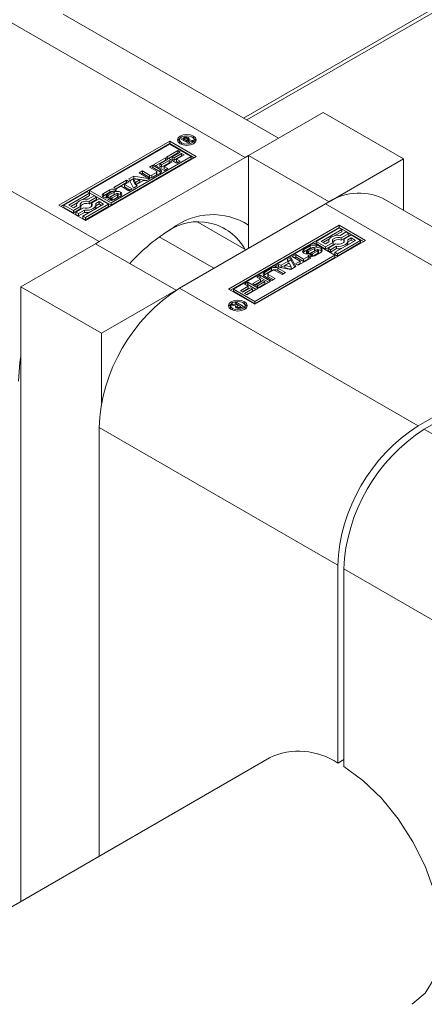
# Model space of a CAD drawing. Header units: millimetres. Extents: x 450 to 25135, y 150 to 17673.
# Tile 438 of 463: x 23504 to 23532, y 12896 to 12965. Entities that reach past the tile are written whole.
import ezdxf

# ---------------------------------------------------------------- set-up
doc = ezdxf.new("R2010")
doc.units = ezdxf.units.MM
doc.linetypes.add('SLD-Centrada-doble', pattern=[12.7, 6.35, -1.27, 1.27, -1.27, 1.27, -1.27])
doc.linetypes.add('SLD-Continua', pattern=[0])
doc.layers.add('COTAS', color=1, linetype='SLD-Continua')
doc.layers.add('OCULTA', color=8, linetype='SLD-Continua')

msp = doc.modelspace()

# ---------------------------------------------------------------- linework, layer by layer
at = {"color": 7, "linetype": 'SLD-Continua', "lineweight": 18, "ltscale": 30}
for p, q in [((23681.188, 13051.104), (23519.618, 12957.854)), ((23521.206, 12913.063), (23378.897, 12830.93))]:
    msp.add_line(p, q, dxfattribs=at)
at = {"layer": 'COTAS', "linetype": 'SLD-Centrada-doble', "lineweight": 18, "ltscale": 30}
for p, q in [((23519.487, 12955.226), (23502.728, 12964.898)), ((23509.234, 12949.308), (23492.475, 12958.98)), ((23515.169, 12956.443), (23515.169, 12956.606)), ((23515.247, 12956.554), (23515.247, 12956.639)), ((23515.358, 12956.575), (23515.358, 12956.654)), ((23515.495, 12956.619), (23515.495, 12956.456)), ((23515.508, 12956.612), (23515.508, 12956.448)), ((23515.867, 12956.724), (23515.867, 12956.574)), ((23515.037, 12956.245), (23515.037, 12956.134)), ((23515.563, 12956.493), (23515.563, 12956.557)), ((23512.789, 12953.818), (23512.789, 12953.982)), ((23512.934, 12953.818), (23512.934, 12953.982)), ((23513.27, 12954.012), (23513.27, 12954.176)), ((23513.535, 12954.219), (23513.535, 12954.382)), ((23509.556, 12952.534), (23509.556, 12952.697)), ((23509.748, 12952.378), (23509.748, 12952.532)), ((23509.815, 12952.377), (23509.815, 12952.527)), ((23509.851, 12952.38), (23509.851, 12952.538)), ((23509.876, 12952.387), (23509.876, 12952.55)), ((23509.994, 12952.786), (23509.994, 12952.95)), ((23510.298, 12952.619), (23510.298, 12952.782)), ((23510.454, 12952.95), (23510.454, 12952.936)), ((23510.531, 12952.442), (23510.531, 12952.605)), ((23510.752, 12952.779), (23510.752, 12952.616)), ((23510.077, 12952.206), (23510.077, 12952.363)), ((23510.12, 12952.209), (23510.12, 12952.373)), ((23510.157, 12952.226), (23510.157, 12952.389)), ((23525.144, 12951.961), (23541.902, 12942.289)), ((23524.062, 12948.845), (23524.062, 12949.008)), ((23524.522, 12948.996), (23524.522, 12949.008)), ((23523.625, 12948.592), (23523.625, 12948.756)), ((23523.814, 12948.591), (23523.814, 12948.437)), ((23523.889, 12948.436), (23523.889, 12948.588)), ((23524.118, 12948.266), (23524.118, 12948.425)), ((23524.224, 12948.287), (23524.224, 12948.451)), ((23524.599, 12948.503), (23524.599, 12948.667)), ((23524.821, 12948.674), (23524.821, 12948.838)), ((23520.842, 12946.985), (23520.842, 12947.148)), ((23521.107, 12946.847), (23521.107, 12947.01)), ((23521.349, 12947.277), (23521.349, 12947.441)), ((23521.801, 12947.277), (23521.801, 12947.441)), ((23514.891, 12946.044), (23531.649, 12936.371)), ((23519.447, 12944.935), (23519.447, 12945.086)), ((23518.616, 12944.495), (23518.616, 12944.606)), ((23518.972, 12944.62), (23518.972, 12944.713)), ((23519.001, 12944.616), (23519.001, 12944.7)), ((23519.13, 12944.63), (23519.13, 12944.715)), ((23509.234, 12936.246), (23525.992, 12926.574)), ((23548.832, 12926.455), (23532.073, 12936.127)), ((23543.175, 12916.657), (23526.416, 12926.329))]:
    msp.add_line(p, q, dxfattribs=at)
at = {"layer": 'COTAS', "linetype": 'SLD-Continua', "lineweight": 18, "ltscale": 30}
for p, q in [((23521.829, 12956.578), (23506.727, 12965.294)), ((23524.967, 12958.389), (23519.734, 12955.369)), ((23524.967, 12958.389), (23530.624, 12955.124)), ((23515.002, 12956.51), (23515.169, 12956.606)), ((23515.506, 12956.45), (23515.506, 12956.613)), ((23506.422, 12951.869), (23514.201, 12956.359)), ((23514.201, 12956.195), (23506.564, 12951.788)), ((23514.201, 12956.156), (23508.575, 12952.91)), ((23514.201, 12956.359), (23516.057, 12955.287)), ((23514.201, 12956.359), (23514.201, 12956.195)), ((23515.916, 12955.205), (23514.201, 12956.195)), ((23515.707, 12955.287), (23514.201, 12956.156)), ((23514.887, 12956.454), (23514.887, 12956.291)), ((23514.887, 12956.291), (23514.916, 12956.193)), ((23515.509, 12956.218), (23515.002, 12956.51)), ((23515.144, 12956.428), (23515.169, 12956.443)), ((23515.22, 12956.54), (23515.184, 12956.519)), ((23515.184, 12956.519), (23515.35, 12956.424)), ((23515.184, 12956.405), (23515.184, 12956.519)), ((23515.234, 12956.548), (23515.22, 12956.54)), ((23515.248, 12956.555), (23515.234, 12956.548)), ((23515.35, 12956.424), (23515.373, 12956.437)), ((23515.35, 12956.309), (23515.35, 12956.424)), ((23515.373, 12956.411), (23515.373, 12956.437)), ((23515.373, 12956.411), (23515.608, 12956.275)), ((23515.74, 12956.351), (23515.373, 12956.411)), ((23515.373, 12956.296), (23515.373, 12956.411)), ((23515.44, 12956.4), (23515.44, 12956.511)), ((23515.44, 12956.4), (23515.44, 12956.504)), ((23515.608, 12956.275), (23515.509, 12956.218)), ((23515.535, 12956.458), (23515.856, 12956.418)), ((23515.535, 12956.384), (23515.535, 12956.458)), ((23515.856, 12956.418), (23515.74, 12956.351)), ((23515.882, 12956.193), (23515.911, 12956.291)), ((23515.911, 12956.291), (23515.911, 12956.454)), ((23516.057, 12955.287), (23508.279, 12950.798)), ((23509.234, 12949.308), (23519.487, 12955.226)), ((23510.081, 12952.04), (23515.707, 12955.287)), ((23513.961, 12955.237), (23514.761, 12955.699)), ((23514.692, 12954.815), (23513.961, 12955.237)), ((23514.102, 12955.156), (23514.761, 12955.536)), ((23514.939, 12955.596), (23514.376, 12955.271)), ((23514.376, 12955.271), (23514.501, 12955.199)), ((23514.376, 12955.108), (23514.376, 12955.271)), ((23514.501, 12955.199), (23515.037, 12955.508)), ((23514.501, 12955.036), (23515.037, 12955.345)), ((23515.216, 12955.405), (23514.68, 12955.096)), ((23514.761, 12955.699), (23514.939, 12955.596)), ((23514.761, 12955.536), (23514.761, 12955.699)), ((23514.761, 12955.536), (23514.798, 12955.514)), ((23515.037, 12955.508), (23515.216, 12955.405)), ((23515.037, 12955.345), (23515.037, 12955.508)), ((23515.037, 12955.345), (23515.074, 12955.323)), ((23515.707, 12955.124), (23515.707, 12955.287)), ((23519.487, 12955.226), (23519.734, 12955.362)), ((23519.734, 12955.369), (23525.391, 12952.104)), ((23519.734, 12955.369), (23519.734, 12948.839)), ((23510.081, 12951.877), (23515.707, 12955.124)), ((23512.768, 12954.549), (23513.007, 12954.687)), ((23513.27, 12954.259), (23512.768, 12954.549)), ((23512.91, 12954.467), (23513.007, 12954.524)), ((23513.007, 12954.687), (23513.535, 12954.382)), ((23513.007, 12954.524), (23513.007, 12954.687)), ((23513.007, 12954.524), (23513.535, 12954.219)), ((23513.091, 12954.735), (23513.891, 12955.197)), ((23513.822, 12954.313), (23513.091, 12954.735)), ((23513.232, 12954.654), (23513.891, 12955.034)), ((23514.069, 12955.094), (23513.506, 12954.769)), ((23513.506, 12954.769), (23513.631, 12954.697)), ((23513.506, 12954.606), (23513.506, 12954.769)), ((23513.506, 12954.606), (23513.631, 12954.533)), ((23513.631, 12954.697), (23514.167, 12955.006)), ((23513.631, 12954.533), (23514.167, 12954.843)), ((23513.631, 12954.533), (23513.631, 12954.697)), ((23514.346, 12954.903), (23513.81, 12954.594)), ((23513.81, 12954.594), (23514.059, 12954.45)), ((23513.81, 12954.43), (23513.81, 12954.594)), ((23513.891, 12955.197), (23514.069, 12955.094)), ((23513.891, 12955.034), (23513.891, 12955.197)), ((23513.891, 12955.034), (23513.928, 12955.012)), ((23514.167, 12955.006), (23514.346, 12954.903)), ((23514.167, 12954.843), (23514.167, 12955.006)), ((23514.167, 12954.843), (23514.204, 12954.821)), ((23514.376, 12955.108), (23514.501, 12955.036)), ((23514.501, 12955.036), (23514.501, 12955.199)), ((23514.68, 12955.096), (23514.929, 12954.952)), ((23514.68, 12954.932), (23514.68, 12955.096)), ((23514.68, 12954.932), (23514.788, 12954.87)), ((23514.929, 12954.952), (23514.692, 12954.815)), ((23525.391, 12952.104), (23530.624, 12955.124)), ((23530.624, 12955.124), (23530.624, 12951.502)), ((23511.325, 12953.716), (23511.671, 12953.916)), ((23511.671, 12953.916), (23512.791, 12953.718)), ((23511.671, 12953.752), (23511.671, 12953.916)), ((23512.048, 12954.133), (23512.287, 12954.271)), ((23512.576, 12953.829), (23512.048, 12954.133)), ((23512.19, 12954.052), (23512.287, 12954.108)), ((23512.287, 12954.271), (23512.789, 12953.982)), ((23512.287, 12954.108), (23512.287, 12954.271)), ((23512.287, 12954.108), (23512.789, 12953.818)), ((23512.934, 12953.982), (23513.27, 12954.176)), ((23512.934, 12953.818), (23513.27, 12954.012)), ((23513.535, 12954.121), (23513.029, 12953.829)), ((23513.3, 12954.054), (23513.3, 12954.218)), ((23513.81, 12954.43), (23513.918, 12954.368)), ((23514.059, 12954.45), (23513.822, 12954.313)), ((23510.275, 12953.11), (23511.163, 12953.623)), ((23510.417, 12953.029), (23511.163, 12953.459)), ((23510.778, 12953.194), (23510.454, 12953.007)), ((23511.331, 12952.875), (23510.778, 12953.194)), ((23511.342, 12953.519), (23511.017, 12953.332)), ((23511.017, 12953.332), (23511.57, 12953.013)), ((23511.017, 12953.169), (23511.017, 12953.332)), ((23511.017, 12953.169), (23511.428, 12952.931)), ((23511.163, 12953.623), (23511.342, 12953.519)), ((23511.163, 12953.459), (23511.163, 12953.623)), ((23511.163, 12953.459), (23511.2, 12953.438)), ((23511.667, 12953.069), (23511.325, 12953.716)), ((23511.391, 12953.591), (23511.671, 12953.752)), ((23512.105, 12953.647), (23511.657, 12953.724)), ((23511.657, 12953.724), (23511.79, 12953.466)), ((23511.657, 12953.561), (23511.657, 12953.724)), ((23511.657, 12953.561), (23511.79, 12953.302)), ((23511.923, 12953.217), (23511.667, 12953.069)), ((23511.671, 12953.752), (23512.574, 12953.593)), ((23511.79, 12953.466), (23512.105, 12953.647)), ((23511.79, 12953.302), (23512.105, 12953.484)), ((23511.79, 12953.302), (23511.79, 12953.466)), ((23512.348, 12953.603), (23511.866, 12953.325)), ((23511.866, 12953.325), (23511.923, 12953.217)), ((23511.866, 12953.184), (23511.866, 12953.325)), ((23512.105, 12953.484), (23512.105, 12953.647)), ((23512.536, 12953.571), (23512.348, 12953.603)), ((23512.791, 12953.718), (23512.536, 12953.571)), ((23508.4, 12952.808), (23506.773, 12951.869)), ((23507.123, 12951.869), (23508.575, 12952.707)), ((23508.096, 12952.268), (23508.575, 12952.544)), ((23508.575, 12952.707), (23508.4, 12952.808)), ((23508.89, 12952.525), (23508.475, 12952.286)), ((23508.575, 12952.746), (23508.575, 12952.91)), ((23508.575, 12952.91), (23510.081, 12952.04)), ((23508.575, 12952.746), (23510.081, 12951.877)), ((23508.575, 12952.544), (23508.575, 12952.707)), ((23509.065, 12952.424), (23508.89, 12952.525)), ((23509.556, 12952.697), (23509.994, 12952.95)), ((23509.556, 12952.534), (23509.994, 12952.786)), ((23509.734, 12952.55), (23509.734, 12952.387)), ((23509.747, 12952.378), (23509.747, 12952.532)), ((23509.777, 12952.377), (23509.777, 12952.524)), ((23510.153, 12952.819), (23509.779, 12952.603)), ((23509.876, 12952.55), (23510.298, 12952.782)), ((23509.876, 12952.387), (23510.298, 12952.619)), ((23510.437, 12952.663), (23510.017, 12952.432)), ((23510.157, 12952.389), (23510.531, 12952.605)), ((23510.454, 12953.007), (23510.275, 12953.11)), ((23510.465, 12952.943), (23510.283, 12952.838)), ((23510.752, 12952.514), (23510.315, 12952.261)), ((23510.567, 12952.472), (23510.567, 12952.635)), ((23510.576, 12952.495), (23510.576, 12952.658)), ((23511.57, 12953.013), (23511.331, 12952.875)), ((23508.279, 12950.798), (23506.422, 12951.869)), ((23506.773, 12951.869), (23507.438, 12951.485)), ((23506.773, 12951.706), (23506.773, 12951.869)), ((23507.438, 12951.688), (23507.123, 12951.869)), ((23507.265, 12951.788), (23507.71, 12952.045)), ((23507.678, 12951.826), (23507.438, 12951.688)), ((23507.438, 12951.485), (23507.964, 12951.789)), ((23507.664, 12951.904), (23507.664, 12951.818)), ((23507.964, 12951.626), (23507.964, 12951.789)), ((23509.556, 12951.939), (23508.104, 12951.101)), ((23508.279, 12951), (23509.906, 12951.939)), ((23508.279, 12950.837), (23509.906, 12951.776)), ((23508.539, 12952.121), (23509.065, 12952.424)), ((23508.539, 12951.957), (23509.065, 12952.261)), ((23508.539, 12951.957), (23508.539, 12952.121)), ((23509.24, 12952.323), (23508.714, 12952.02)), ((23508.714, 12951.856), (23508.714, 12952.02)), ((23508.714, 12951.856), (23508.74, 12951.823)), ((23509.001, 12951.983), (23509.24, 12952.121)), ((23509.014, 12951.827), (23509.24, 12951.958)), ((23509.014, 12951.741), (23509.014, 12951.904)), ((23509.065, 12952.261), (23509.065, 12952.424)), ((23509.906, 12951.939), (23509.24, 12952.323)), ((23509.24, 12952.121), (23509.556, 12951.939)), ((23509.24, 12951.958), (23509.24, 12952.121)), ((23509.24, 12951.958), (23509.414, 12951.857)), ((23509.845, 12952.267), (23510.026, 12952.372)), ((23509.906, 12951.776), (23509.906, 12951.939)), ((23510.026, 12952.372), (23510.03, 12952.37)), ((23510.026, 12952.209), (23510.026, 12952.372)), ((23510.03, 12952.209), (23510.03, 12952.37)), ((23510.047, 12952.208), (23510.047, 12952.364)), ((23510.081, 12952.04), (23510.081, 12951.877)), ((23510.157, 12952.226), (23510.531, 12952.442)), ((23525.144, 12951.961), (23514.891, 12946.044)), ((23525.391, 12952.098), (23525.391, 12952.104)), ((23545.901, 12942.685), (23529.142, 12952.357)), ((23506.773, 12951.706), (23507.438, 12951.322)), ((23507.438, 12951.322), (23507.964, 12951.626)), ((23507.438, 12951.322), (23507.438, 12951.485)), ((23508.14, 12951.688), (23507.614, 12951.384)), ((23507.614, 12951.384), (23507.789, 12951.283)), ((23507.614, 12951.221), (23507.614, 12951.384)), ((23507.614, 12951.221), (23507.789, 12951.12)), ((23507.789, 12951.283), (23508.204, 12951.523)), ((23507.789, 12951.12), (23508.204, 12951.359)), ((23507.789, 12951.12), (23507.789, 12951.283)), ((23508.104, 12950.938), (23508.104, 12951.101)), ((23508.104, 12951.101), (23508.279, 12951)), ((23508.204, 12951.359), (23508.204, 12951.523)), ((23508.104, 12950.938), (23508.279, 12950.837)), ((23508.279, 12950.837), (23508.279, 12951)), ((23519.54, 12948.727), (23516.173, 12950.671)), ((23518.32, 12945.982), (23526.098, 12950.471)), ((23526.098, 12950.471), (23527.955, 12949.4)), ((23526.098, 12950.471), (23526.098, 12950.308)), ((23526.098, 12950.308), (23518.461, 12945.901)), ((23526.098, 12950.269), (23524.471, 12949.33)), ((23524.822, 12949.33), (23526.273, 12950.168)), ((23525.795, 12949.729), (23526.273, 12950.005)), ((23526.098, 12950.308), (23527.813, 12949.318)), ((23526.273, 12950.168), (23526.098, 12950.269)), ((23526.588, 12949.986), (23526.174, 12949.747)), ((23526.238, 12949.582), (23526.764, 12949.885)), ((23526.238, 12949.418), (23526.764, 12949.722)), ((23526.273, 12950.005), (23526.273, 12950.168)), ((23526.939, 12949.784), (23526.413, 12949.48)), ((23526.764, 12949.885), (23526.588, 12949.986)), ((23526.764, 12949.722), (23526.764, 12949.885)), ((23527.604, 12949.4), (23526.939, 12949.784)), ((23508.986, 12949.165), (23503.754, 12946.146)), ((23508.986, 12949.165), (23514.643, 12945.901)), ((23508.991, 12949.163), (23509.234, 12949.308)), ((23513.469, 12949.646), (23517.3, 12947.434)), ((23524.296, 12949.229), (23518.67, 12945.982)), ((23527.955, 12949.4), (23520.177, 12944.911)), ((23523.625, 12948.756), (23524.062, 12949.008)), ((23525.802, 12948.36), (23524.296, 12949.229)), ((23524.532, 12949.002), (23524.351, 12948.898)), ((23524.471, 12949.33), (23525.137, 12948.946)), ((23524.471, 12949.167), (23524.471, 12949.33)), ((23524.471, 12949.167), (23525.137, 12948.783)), ((23525.137, 12949.148), (23524.822, 12949.33)), ((23524.963, 12949.249), (23525.408, 12949.505)), ((23525.377, 12949.287), (23525.137, 12949.148)), ((23525.137, 12948.946), (23525.663, 12949.25)), ((23525.137, 12948.783), (23525.663, 12949.086)), ((23525.838, 12949.149), (23525.312, 12948.845)), ((23525.363, 12949.365), (23525.363, 12949.279)), ((23525.663, 12949.086), (23525.663, 12949.25)), ((23527.254, 12949.4), (23525.802, 12948.562)), ((23525.977, 12948.461), (23527.604, 12949.4)), ((23525.977, 12948.298), (23527.604, 12949.237)), ((23526.238, 12949.418), (23526.238, 12949.582)), ((23526.413, 12949.317), (23526.413, 12949.48)), ((23526.413, 12949.317), (23526.439, 12949.283)), ((23526.699, 12949.443), (23526.939, 12949.582)), ((23526.713, 12949.288), (23526.939, 12949.418)), ((23526.713, 12949.202), (23526.713, 12949.365)), ((23526.939, 12949.582), (23527.254, 12949.4)), ((23526.939, 12949.418), (23526.939, 12949.582)), ((23526.939, 12949.418), (23527.112, 12949.318)), ((23527.604, 12949.237), (23527.604, 12949.4)), ((23520.176, 12945.113), (23525.802, 12948.36)), ((23522.807, 12948.256), (23523.046, 12948.394)), ((23523.046, 12948.394), (23523.599, 12948.075)), ((23523.046, 12948.231), (23523.046, 12948.394)), ((23523.625, 12948.592), (23524.062, 12948.845)), ((23523.801, 12948.611), (23523.801, 12948.448)), ((23523.802, 12948.442), (23523.802, 12948.606)), ((23524.221, 12948.88), (23523.847, 12948.664)), ((23523.848, 12948.435), (23523.848, 12948.583)), ((23523.912, 12948.327), (23524.095, 12948.432)), ((23523.937, 12948.442), (23523.94, 12948.443)), ((23523.94, 12948.606), (23524.36, 12948.837)), ((23523.94, 12948.443), (23524.36, 12948.674)), ((23523.94, 12948.443), (23523.94, 12948.606)), ((23524.501, 12948.719), (23524.079, 12948.487)), ((23524.095, 12948.268), (23524.095, 12948.432)), ((23524.157, 12948.265), (23524.157, 12948.426)), ((23524.193, 12948.273), (23524.193, 12948.436)), ((23524.224, 12948.451), (23524.599, 12948.667)), ((23524.224, 12948.287), (23524.599, 12948.503)), ((23524.351, 12948.898), (23524.347, 12948.9)), ((23524.36, 12948.674), (23524.36, 12948.837)), ((23524.821, 12948.572), (23524.383, 12948.32)), ((23524.628, 12948.525), (23524.628, 12948.689)), ((23524.643, 12948.552), (23524.643, 12948.715)), ((23524.644, 12948.556), (23524.644, 12948.719)), ((23525.137, 12948.783), (23525.137, 12948.946)), ((23525.312, 12948.845), (23525.487, 12948.744)), ((23525.312, 12948.682), (23525.312, 12948.845)), ((23525.312, 12948.682), (23525.487, 12948.581)), ((23525.487, 12948.744), (23525.902, 12948.983)), ((23525.487, 12948.581), (23525.902, 12948.82)), ((23525.487, 12948.581), (23525.487, 12948.744)), ((23525.802, 12948.399), (23525.802, 12948.562)), ((23525.802, 12948.562), (23525.977, 12948.461)), ((23525.802, 12948.399), (23525.977, 12948.298)), ((23525.802, 12948.196), (23525.802, 12948.36)), ((23525.902, 12948.82), (23525.902, 12948.983)), ((23525.977, 12948.298), (23525.977, 12948.461)), ((23520.176, 12944.95), (23525.802, 12948.196)), ((23521.586, 12947.551), (23521.841, 12947.699)), ((23521.841, 12947.699), (23522.03, 12947.666)), ((23521.841, 12947.535), (23521.841, 12947.699)), ((23522.03, 12947.666), (23522.511, 12947.944)), ((23522.03, 12947.503), (23522.511, 12947.781)), ((23522.03, 12947.503), (23522.03, 12947.666)), ((23522.587, 12947.804), (23522.273, 12947.622)), ((23522.273, 12947.622), (23522.72, 12947.546)), ((23522.273, 12947.459), (23522.273, 12947.622)), ((23522.454, 12948.053), (23522.71, 12948.2)), ((23522.511, 12947.944), (23522.454, 12948.053)), ((23522.511, 12947.922), (23522.71, 12948.037)), ((23522.511, 12947.781), (23522.511, 12947.944)), ((23522.72, 12947.546), (23522.587, 12947.804)), ((23522.71, 12948.2), (23523.052, 12947.553)), ((23522.71, 12948.037), (23522.71, 12948.2)), ((23522.71, 12948.037), (23522.986, 12947.515)), ((23523.36, 12947.937), (23522.807, 12948.256)), ((23522.949, 12948.175), (23523.046, 12948.231)), ((23523.036, 12947.75), (23523.36, 12947.937)), ((23523.214, 12947.647), (23523.036, 12947.75)), ((23523.046, 12948.231), (23523.599, 12947.912)), ((23523.177, 12947.668), (23523.36, 12947.774)), ((23524.102, 12948.159), (23523.214, 12947.647)), ((23523.36, 12947.774), (23523.36, 12947.937)), ((23523.599, 12948.075), (23523.923, 12948.262)), ((23523.599, 12947.912), (23523.923, 12948.099)), ((23523.599, 12947.912), (23523.599, 12948.075)), ((23523.923, 12948.262), (23524.102, 12948.159)), ((23523.923, 12948.099), (23523.923, 12948.262)), ((23523.923, 12948.099), (23523.96, 12948.077)), ((23524.095, 12948.268), (23524.094, 12948.268)), ((23524.095, 12948.268), (23524.095, 12948.268)), ((23520.318, 12946.82), (23520.555, 12946.956)), ((23520.555, 12946.956), (23521.286, 12946.534)), ((23520.555, 12946.793), (23520.555, 12946.956)), ((23520.842, 12947.148), (23521.349, 12947.441)), ((23520.842, 12946.985), (23521.349, 12947.277)), ((23521.077, 12947.052), (23521.077, 12946.888)), ((23521.443, 12947.288), (23521.107, 12947.094)), ((23521.107, 12947.01), (23521.609, 12946.72)), ((23522.707, 12947.354), (23521.586, 12947.551)), ((23522.09, 12946.998), (23521.588, 12947.288)), ((23521.801, 12947.441), (23522.329, 12947.136)), ((23521.801, 12947.277), (23522.188, 12947.054)), ((23521.803, 12947.513), (23521.841, 12947.535)), ((23521.841, 12947.535), (23522.03, 12947.503)), ((23522.329, 12947.136), (23522.09, 12946.998)), ((23522.273, 12947.459), (23522.72, 12947.382)), ((23523.052, 12947.553), (23522.707, 12947.354)), ((23522.72, 12947.382), (23522.72, 12947.546)), ((23519.448, 12946.317), (23519.685, 12946.454)), ((23519.697, 12946.174), (23519.448, 12946.317)), ((23519.59, 12946.236), (23519.685, 12946.291)), ((23519.685, 12946.454), (23520.416, 12946.032)), ((23519.685, 12946.291), (23519.685, 12946.454)), ((23519.685, 12946.291), (23520.275, 12945.95)), ((23520.031, 12946.366), (23520.567, 12946.676)), ((23520.21, 12946.263), (23520.031, 12946.366)), ((23520.173, 12946.285), (23520.567, 12946.512)), ((23520.746, 12946.573), (23520.21, 12946.263)), ((23520.308, 12946.175), (23520.871, 12946.501)), ((23520.567, 12946.676), (23520.318, 12946.82)), ((23520.449, 12946.094), (23520.871, 12946.337)), ((23520.46, 12946.738), (23520.555, 12946.793)), ((23521.286, 12946.534), (23520.486, 12946.072)), ((23520.555, 12946.793), (23521.145, 12946.452)), ((23520.567, 12946.512), (23520.567, 12946.676)), ((23520.871, 12946.501), (23520.746, 12946.573)), ((23521.37, 12946.582), (23520.842, 12946.887)), ((23520.871, 12946.337), (23520.871, 12946.501)), ((23521.107, 12946.847), (23521.467, 12946.639)), ((23521.609, 12946.72), (23521.37, 12946.582)), ((23503.754, 12946.146), (23509.41, 12942.881)), ((23503.754, 12946.146), (23503.754, 12902.99)), ((23509.41, 12942.881), (23514.643, 12945.901)), ((23514.643, 12945.901), (23514.643, 12945.894)), ((23520.177, 12944.911), (23518.32, 12945.982)), ((23518.67, 12945.819), (23518.67, 12945.982)), ((23518.67, 12945.982), (23520.176, 12945.113)), ((23518.67, 12945.819), (23520.176, 12944.95)), ((23519.161, 12945.864), (23519.697, 12946.174)), ((23519.34, 12945.761), (23519.161, 12945.864)), ((23519.303, 12945.783), (23519.697, 12946.01)), ((23519.876, 12946.07), (23519.34, 12945.761)), ((23519.438, 12945.673), (23520.001, 12945.998)), ((23519.616, 12945.57), (23519.438, 12945.673)), ((23519.579, 12945.592), (23520.001, 12945.835)), ((23520.416, 12946.032), (23519.616, 12945.57)), ((23519.697, 12946.01), (23519.697, 12946.174)), ((23520.001, 12945.998), (23519.876, 12946.07)), ((23520.001, 12945.835), (23520.001, 12945.998)), ((23520.486, 12946.072), (23520.308, 12946.175)), ((23518.521, 12944.851), (23518.637, 12944.918)), ((23518.842, 12944.811), (23518.521, 12944.851)), ((23518.637, 12944.918), (23519.004, 12944.859)), ((23518.637, 12944.837), (23518.637, 12944.918)), ((23518.769, 12944.994), (23518.869, 12945.052)), ((23519.004, 12944.859), (23518.769, 12944.994)), ((23518.869, 12945.052), (23519.375, 12944.759)), ((23518.869, 12944.937), (23518.869, 12945.052)), ((23519.004, 12944.832), (23519.004, 12944.859)), ((23519.028, 12944.845), (23519.004, 12944.832)), ((23519.193, 12944.75), (23519.028, 12944.845)), ((23520.176, 12945.113), (23520.176, 12944.95)), ((23518.466, 12944.815), (23518.466, 12944.652)), ((23518.466, 12944.652), (23518.495, 12944.554)), ((23518.842, 12944.677), (23518.842, 12944.811)), ((23518.842, 12944.722), (23518.937, 12944.706)), ((23518.937, 12944.758), (23518.937, 12944.627)), ((23518.964, 12944.621), (23518.964, 12944.718)), ((23519.072, 12944.618), (23519.072, 12944.695)), ((23519.13, 12944.715), (23519.143, 12944.721)), ((23519.143, 12944.721), (23519.157, 12944.729)), ((23519.143, 12944.634), (23519.143, 12944.721)), ((23519.157, 12944.729), (23519.193, 12944.75)), ((23519.157, 12944.639), (23519.157, 12944.729)), ((23519.193, 12944.655), (23519.193, 12944.75)), ((23519.193, 12944.701), (23519.234, 12944.678)), ((23519.375, 12944.759), (23519.209, 12944.663)), ((23519.462, 12944.554), (23519.491, 12944.652)), ((23519.491, 12944.652), (23519.491, 12944.815)), ((23509.41, 12937.968), (23509.41, 12942.881)), ((23531.649, 12936.371), (23541.902, 12942.289)), ((23542.326, 12942.044), (23532.073, 12936.127)), ((23509.234, 12906.153), (23509.234, 12936.246)), ((23525.992, 12912.687), (23525.992, 12926.574)), ((23526.416, 12926.329), (23526.416, 12912.442)), ((23525.992, 12912.687), (23526.416, 12912.932))]:
    msp.add_line(p, q, dxfattribs=at)
at = {"layer": 'COTAS', "linetype": 'SLD-Continua', "lineweight": 18, "ltscale": 30, "flags": 128}
for points in [[(23514.931, 12956.184), (23514.787, 12956.308), (23514.737, 12956.454), (23514.787, 12956.6), (23514.931, 12956.724), (23515.145, 12956.807), (23515.399, 12956.836), (23515.652, 12956.807), (23515.867, 12956.724)], [(23515.761, 12956.663), (23515.595, 12956.727), (23515.399, 12956.75), (23515.203, 12956.727), (23515.037, 12956.663), (23514.926, 12956.567), (23514.887, 12956.454), (23514.926, 12956.341), (23515.037, 12956.245)], [(23515.867, 12956.724), (23516.011, 12956.6), (23516.061, 12956.454), (23516.011, 12956.308), (23515.867, 12956.184), (23515.652, 12956.101), (23515.399, 12956.072), (23515.145, 12956.101), (23514.931, 12956.184)], [(23515.037, 12956.245), (23515.203, 12956.181), (23515.399, 12956.158), (23515.595, 12956.181), (23515.761, 12956.245), (23515.872, 12956.341), (23515.911, 12956.454), (23515.872, 12956.567), (23515.761, 12956.663)], [(23514.752, 12956.372), (23514.787, 12956.437), (23514.916, 12956.552)], [(23515.184, 12956.451), (23515.177, 12956.448), (23515.169, 12956.443)], [(23515.882, 12956.552), (23516.011, 12956.437), (23516.046, 12956.372)], [(23513.596, 12954.17), (23513.575, 12954.191), (23513.535, 12954.219)], [(23509.556, 12952.534), (23509.516, 12952.505), (23509.494, 12952.483)], [(23510.815, 12952.565), (23510.793, 12952.587), (23510.752, 12952.616)], [(23508.475, 12952.286), (23508.309, 12952.293), (23508.145, 12952.277), (23507.993, 12952.239), (23507.862, 12952.18), (23507.76, 12952.104), (23507.693, 12952.016), (23507.665, 12951.922), (23507.678, 12951.826)], [(23507.964, 12951.789), (23507.921, 12951.863), (23507.919, 12951.94), (23507.96, 12952.015), (23508.039, 12952.078), (23508.148, 12952.123), (23508.277, 12952.147), (23508.412, 12952.146), (23508.539, 12952.121)], [(23508.714, 12952.02), (23508.758, 12951.946), (23508.76, 12951.868), (23508.719, 12951.794), (23508.64, 12951.731), (23508.531, 12951.685), (23508.402, 12951.662), (23508.267, 12951.663), (23508.14, 12951.688)], [(23508.204, 12951.523), (23508.369, 12951.515), (23508.533, 12951.531), (23508.686, 12951.57), (23508.817, 12951.629), (23508.919, 12951.704), (23508.986, 12951.792), (23509.014, 12951.887), (23509.001, 12951.983)], [(23510.112, 12952.207), (23510.115, 12952.208), (23510.12, 12952.209)], [(23526.174, 12949.747), (23526.008, 12949.754), (23525.844, 12949.738), (23525.692, 12949.7), (23525.561, 12949.641), (23525.458, 12949.565), (23525.391, 12949.477), (23525.363, 12949.382), (23525.377, 12949.287)], [(23525.663, 12949.25), (23525.619, 12949.323), (23525.617, 12949.401), (23525.658, 12949.475), (23525.737, 12949.539), (23525.847, 12949.584), (23525.975, 12949.608), (23526.11, 12949.607), (23526.238, 12949.582)], [(23526.413, 12949.48), (23526.457, 12949.407), (23526.458, 12949.329), (23526.417, 12949.255), (23526.338, 12949.192), (23526.229, 12949.146), (23526.1, 12949.122), (23525.966, 12949.123), (23525.838, 12949.149)], [(23525.902, 12948.983), (23526.068, 12948.976), (23526.232, 12948.992), (23526.384, 12949.031), (23526.515, 12949.09), (23526.617, 12949.165), (23526.684, 12949.253), (23526.712, 12949.348), (23526.699, 12949.443)], [(23523.625, 12948.592), (23523.584, 12948.564), (23523.562, 12948.541)], [(23523.801, 12948.448), (23523.801, 12948.446), (23523.802, 12948.442)], [(23524.643, 12948.552), (23524.644, 12948.555), (23524.644, 12948.556)], [(23524.884, 12948.623), (23524.861, 12948.646), (23524.821, 12948.674)], [(23520.842, 12946.985), (23520.802, 12946.957), (23520.781, 12946.936)], [(23518.51, 12944.545), (23518.366, 12944.669), (23518.316, 12944.815), (23518.366, 12944.962), (23518.51, 12945.086), (23518.725, 12945.168), (23518.978, 12945.197), (23519.232, 12945.168), (23519.447, 12945.086)], [(23518.331, 12944.734), (23518.366, 12944.798), (23518.495, 12944.913)], [(23519.341, 12945.024), (23519.174, 12945.088), (23518.978, 12945.111), (23518.782, 12945.088), (23518.616, 12945.024), (23518.505, 12944.928), (23518.466, 12944.815), (23518.505, 12944.702), (23518.616, 12944.606)], [(23519.447, 12945.086), (23519.59, 12944.962), (23519.641, 12944.815), (23519.59, 12944.669), (23519.447, 12944.545), (23519.232, 12944.462), (23518.978, 12944.433), (23518.725, 12944.462), (23518.51, 12944.545)], [(23518.616, 12944.606), (23518.782, 12944.542), (23518.978, 12944.52), (23519.174, 12944.542), (23519.341, 12944.606), (23519.452, 12944.702), (23519.491, 12944.815), (23519.452, 12944.928), (23519.341, 12945.024)], [(23519.462, 12944.913), (23519.59, 12944.798), (23519.625, 12944.734)], [(23503.577, 12939.51), (23503.686, 12940.848), (23503.754, 12941.233)], [(23526.416, 12912.442), (23527.765, 12911.466), (23529.057, 12910.228), (23530.242, 12908.775), (23531.279, 12907.16), (23532.127, 12905.444), (23532.757, 12903.688), (23533.145, 12901.959), (23533.275, 12900.321), (23533.145, 12898.833), (23532.757, 12897.551), (23532.127, 12896.523), (23531.279, 12895.786), (23531.203, 12895.741)]]:
    msp.add_lwpolyline(points, dxfattribs=at)
at = {"layer": 'COTAS', "linetype": 'SLD-Continua', "lineweight": 18, "ltscale": 900}
for centre, radius, start, end in [((23515.367, 12956.249), 0.408, 107.11693, 119.07687), ((23515.347, 12956.307), 0.348, 88.08214, 106.71359), ((23515.358, 12956.363), 0.291, 61.84383, 89.82039), ((23515.404, 12956.462), 0.182, 56.14126, 60.04644), ((23515.405, 12956.433), 0.206, 60.00988, 60.65972), ((23515.445, 12956.493), 0.134, 28.34522, 62.27284), ((23515.359, 12956.323), 0.258, 102.01527, 115.6657), ((23515.332, 12956.444), 0.134, 70.72353, 101.30513), ((23515.312, 12956.565), 0.142, 295.52658, 334.45876), ((23515.316, 12956.4), 0.18, 60.27824, 70.44378), ((23515.332, 12956.431), 0.145, 56.30175, 60.04339), ((23515.393, 12956.509), 0.0471, 354.38771, 64.81141), ((23515.376, 12956.245), 0.242, 60.58941, 74.59653), ((23515.404, 12956.298), 0.182, 56.14126, 60.04644), ((23515.405, 12956.27), 0.206, 60.00988, 60.65972), ((23515.423, 12956.299), 0.171, 49.10306, 60.38446), ((23515.489, 12956.525), 0.0808, 304.81057, 23.52218), ((23512.802, 12954.266), 0.492, 242.61604, 297.38396), ((23512.861, 12954.121), 0.158, 242.61604, 297.38396), ((23513.255, 12954.218), 0.0447, 290.77139, 69.22861), ((23513.249, 12954.059), 0.0515, 294.36544, 354.30101), ((23513.486, 12954.252), 0.14, 290.77139, 69.22861), ((23512.861, 12953.958), 0.158, 242.61604, 297.38396), ((23509.607, 12952.564), 0.142, 110.77139, 249.22861), ((23509.783, 12952.543), 0.0505, 132.23809, 167.63269), ((23509.754, 12952.551), 0.0206, 172.39807, 247.23657), ((23509.768, 12952.567), 0.041, 238.34399, 240.0158), ((23509.778, 12952.588), 0.0635, 241.8412, 269.79216), ((23509.845, 12952.485), 0.135, 119.44167, 134.96787), ((23509.783, 12952.68), 0.156, 267.81854, 281.84492), ((23509.769, 12952.749), 0.227, 281.86224, 291.31617), ((23509.761, 12952.759), 0.238, 292.0813, 298.69882), ((23510.224, 12952.506), 0.5, 62.61604, 117.38396), ((23510.213, 12952.376), 0.465, 90.43198, 118.0933), ((23510.257, 12952.636), 0.21, 110.35125, 119.76058), ((23510.251, 12952.659), 0.187, 99.7189, 111.07865), ((23510.245, 12952.72), 0.125, 83.3966, 101.54646), ((23510.254, 12952.785), 0.0601, 61.36175, 84.69494), ((23510.522, 12952.333), 0.502, 62.67956, 116.52458), ((23510.501, 12952.233), 0.436, 97.96163, 117.69655), ((23510.544, 12952.444), 0.244, 103.32469, 116.09888), ((23510.306, 12952.694), 0.295, 57.4451, 60.02537), ((23510.531, 12952.499), 0.187, 90.70686, 103.30021), ((23510.532, 12952.621), 0.0653, 62.11076, 92.75203), ((23510.47, 12952.715), 0.125, 298.96792, 320.66446), ((23510.47, 12952.552), 0.125, 298.96792, 320.66446), ((23510.552, 12952.657), 0.0245, 16.56503, 63.94219), ((23510.541, 12952.659), 0.0347, 318.083, 8.36126), ((23510.54, 12952.496), 0.0356, 318.37123, 358.90237), ((23510.538, 12952.217), 0.452, 61.70974, 85.45442), ((23510.702, 12952.646), 0.142, 290.77139, 69.22861), ((23527.486, 12948.69), 4.024, 65.6927, 125.6091), ((23508.336, 12951.459), 0.539, 67.80563, 137.49353), ((23509.786, 12952.875), 0.5, 242.60419, 297.53452), ((23509.75, 12952.387), 0.0161, 180.51624, 210.61703), ((23510.004, 12952.518), 0.296, 237.75634, 240.02159), ((23510.085, 12952.705), 0.5, 242.61604, 297.38396), ((23509.769, 12952.582), 0.223, 296.80171, 298.79818), ((23510.057, 12952.421), 0.0582, 242.57115, 260.4503), ((23510.064, 12952.48), 0.117, 261.52635, 276.30552), ((23510.056, 12952.561), 0.198, 276.23817, 288.91033), ((23510.05, 12952.576), 0.214, 288.95314, 299.69043), ((23510.05, 12952.412), 0.214, 288.95314, 299.69043), ((23508.339, 12952.487), 1.136, 263.14364, 282.34665), ((23508.763, 12951.745), 0.251, 325.07925, 359.16029), ((23517.219, 12946.551), 4.655, 57.29162, 127.88027), ((23516.19, 12946.936), 3.772, 28.78827, 125.60935), ((23520.956, 12939.272), 12.786, 121.05644, 138.34388), ((23524.292, 12948.564), 0.5, 62.61604, 117.38396), ((23524.374, 12948.751), 0.296, 57.75634, 60.02159), ((23526.034, 12948.919), 0.539, 67.80563, 137.49353), ((23526.461, 12949.205), 0.251, 325.04668, 359.15884), ((23523.675, 12948.623), 0.142, 110.77139, 249.22861), ((23523.855, 12948.936), 0.502, 242.67956, 296.52458), ((23523.836, 12948.611), 0.0347, 138.083, 188.36126), ((23523.825, 12948.613), 0.0245, 196.56503, 243.94219), ((23523.819, 12948.446), 0.0172, 192.51959, 208.44228), ((23523.907, 12948.554), 0.125, 118.96792, 140.66446), ((23523.845, 12948.648), 0.0653, 242.11076, 272.75203), ((23523.846, 12948.77), 0.187, 270.70686, 283.30021), ((23523.833, 12948.825), 0.244, 283.32469, 296.09888), ((23524.071, 12948.575), 0.295, 237.4451, 240.02537), ((23524.154, 12948.764), 0.5, 242.61604, 297.38396), ((23524.28, 12948.438), 0.461, 91.8089, 118.14897), ((23524.123, 12948.484), 0.0601, 241.36175, 264.69494), ((23524.132, 12948.549), 0.125, 263.3966, 281.54646), ((23524.126, 12948.61), 0.187, 279.7189, 291.07865), ((23524.12, 12948.633), 0.21, 290.35125, 299.76058), ((23524.327, 12948.694), 0.214, 108.95314, 119.69043), ((23524.322, 12948.709), 0.198, 96.23817, 108.91033), ((23524.313, 12948.789), 0.117, 81.52635, 96.30552), ((23524.321, 12948.848), 0.0582, 62.57115, 80.4503), ((23524.591, 12948.394), 0.5, 62.60419, 117.53452), ((23524.567, 12948.3), 0.428, 97.89577, 118.94305), ((23524.616, 12948.51), 0.238, 112.0813, 118.69882), ((23524.609, 12948.52), 0.227, 101.86224, 111.31617), ((23524.594, 12948.59), 0.156, 87.81854, 101.84492), ((23524.532, 12948.784), 0.135, 299.44167, 314.96787), ((23524.532, 12948.621), 0.135, 299.44167, 314.96787), ((23524.6, 12948.682), 0.0635, 61.8412, 89.79216), ((23524.594, 12948.726), 0.0505, 312.23809, 347.63269), ((23524.594, 12948.563), 0.0505, 312.23809, 347.63269), ((23524.609, 12948.702), 0.041, 58.34399, 60.0158), ((23524.623, 12948.718), 0.0206, 352.39807, 67.23657), ((23524.606, 12948.275), 0.454, 61.73782, 85.54483), ((23524.77, 12948.705), 0.142, 290.77139, 69.22861), ((23526.038, 12949.948), 1.136, 263.14626, 282.35912), ((23524.128, 12948.441), 0.18, 282.83307, 291.19483), ((23524.12, 12948.47), 0.21, 290.35125, 299.76058), ((23520.892, 12947.018), 0.14, 110.77139, 249.22861), ((23521.123, 12947.052), 0.0447, 110.77139, 249.22861), ((23521.575, 12947.004), 0.492, 62.61604, 117.38396), ((23521.575, 12946.84), 0.492, 62.61604, 117.38396), ((23521.516, 12947.148), 0.158, 62.61604, 117.38396), ((23521.128, 12946.893), 0.0515, 185.69899, 245.63456), ((23521.514, 12935.687), 12.293, 122.60229, 177.39771), ((23518.888, 12944.745), 0.0808, 124.81057, 203.52218), ((23518.932, 12944.776), 0.134, 208.34522, 242.27284), ((23518.973, 12944.836), 0.206, 240.00988, 240.65972), ((23518.973, 12944.808), 0.182, 236.14126, 240.04644), ((23519.02, 12944.907), 0.291, 241.84383, 269.82039), ((23518.984, 12944.761), 0.0471, 174.38771, 244.81141), ((23519.066, 12944.704), 0.142, 115.52658, 154.45876), ((23519.045, 12944.839), 0.145, 236.30175, 240.04339), ((23519.062, 12944.869), 0.18, 240.27824, 250.44378), ((23519.045, 12944.826), 0.134, 250.72353, 281.30513), ((23519.03, 12944.963), 0.348, 268.08214, 286.71359), ((23519.018, 12944.947), 0.258, 282.01527, 295.6657), ((23519.01, 12945.02), 0.408, 287.11693, 299.07687), ((23538.273, 12926.015), 12.293, 122.60229, 177.39771), ((23538.697, 12925.77), 12.293, 122.60229, 177.39771), ((23523.265, 12908.621), 4.896, 56.14595, 114.87442)]:
    msp.add_arc(centre, radius, start, end, dxfattribs=at)
at = {"layer": 'OCULTA', "linetype": 'SLD-Continua', "lineweight": 18, "ltscale": 30}
msp.add_line((23674.577, 13047.563), (23519.379, 12957.992), dxfattribs=at)
msp.add_line((23674.577, 13047.563), (23519.379, 12957.992), dxfattribs=at)
msp.add_line((23674.577, 13047.563), (23519.379, 12957.992), dxfattribs=at)
msp.add_line((23674.577, 13047.563), (23519.379, 12957.992), dxfattribs=at)

doc.saveas('drawing.dxf')
